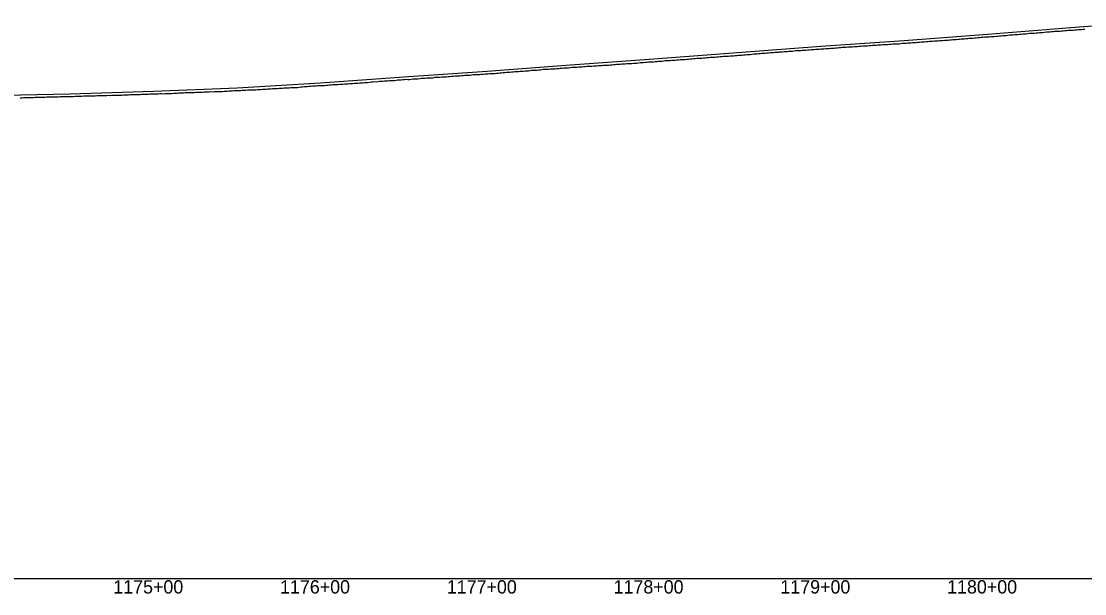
# Model space of a CAD drawing. Extents: x -3793 to 50787, y -1075 to 6138.
# Drawn here: x 4798 to 5436, y 2991 to 3334 of the extents above; entities that cross this region are included whole.
import ezdxf

# ---------------------------------------------------------------- set-up
doc = ezdxf.new("R2010")
doc.units = 0
for name, color, linetype in [('RD_DDB_Profile_EX', 7, 'Continuous'), ('RD_DDB_Profile_PR', 7, 'Continuous'), ('RD_DDB_StaTX', 7, 'Continuous'), ('RD_GPK_Profile_Cell', 7, 'Continuous')]:
    doc.layers.add(name, color=color, linetype=linetype)

msp = doc.modelspace()

# ---------------------------------------------------------------- linework, layer by layer
at = {"layer": 'RD_DDB_Profile_EX'}
for points in [[(5399.49614, 3326.695295), (5400.498925, 3326.74545), (5401.50171, 3326.894475), (5402.494551, 3327.044335), (5403.497336, 3327.09388), (5404.500121, 3327.143755), (5405.502923, 3327.194455), (5406.495747, 3327.2441), (5407.498532, 3327.34299), (5408.501317, 3327.44291), (5409.494158, 3327.54336), (5410.496943, 3327.5933), (5411.499729, 3327.7425), (5412.701449, 3327.842075), (5413.704137, 3327.89162), (5414.707089, 3327.992435), (5415.709777, 3328.042), (5416.702457, 3328.190745), (5417.705406, 3328.290755), (5418.703124, 3328.34026), (5419.695683, 3328.3403), (5420.707625, 3328.392495), (5421.701208, 3328.44165), (5422.693772, 3328.5413), (5423.696115, 3328.640395), (5424.709022, 3328.74031), (5425.70174, 3328.83884), (5426.694314, 3328.889475), (5427.707532, 3328.8914), (5428.699826, 3328.98996), (5429.692404, 3329.090145), (5430.70604, 3329.14105), (5431.708929, 3329.240675), (5432.700363, 3329.28972), (5433.70467, 3329.389965), (5434.707438, 3329.539745), (5435.698451, 3329.58875)], [(5299.37032, 3319.19135), (5300.379265, 3319.292225), (5301.382765, 3319.3914), (5302.374933, 3319.4922), (5303.371578, 3319.49172), (5304.380513, 3319.54257), (5305.367291, 3319.591695), (5306.376171, 3319.643195), (5307.379738, 3319.79209), (5308.381686, 3319.89227), (5309.36848, 3319.842065), (5310.377418, 3319.94321), (5311.374099, 3320.091765), (5312.373076, 3320.092545), (5313.376642, 3320.142085), (5314.378655, 3320.24227), (5315.375357, 3320.390765), (5316.374313, 3320.39257), (5317.373679, 3320.3428), (5318.375967, 3320.49293), (5319.369333, 3320.592085), (5320.371614, 3320.642265), (5321.374929, 3320.64248), (5322.377218, 3320.792635), (5323.370582, 3320.792455), (5324.372864, 3320.793255), (5325.376186, 3320.84318), (5326.368582, 3321.04291), (5327.371832, 3321.092475), (5328.374115, 3321.14328), (5329.367554, 3321.291765), (5330.369768, 3321.34229), (5331.373082, 3321.39182), (5332.375371, 3321.442975), (5333.368803, 3321.492135), (5334.500571, 3321.592295), (5335.502911, 3321.692515), (5336.50618, 3321.79234), (5337.498561, 3321.89249), (5338.500901, 3321.943315), (5339.503246, 3321.99383), (5340.496607, 3322.043845), (5341.498891, 3322.19381), (5342.501231, 3322.244335), (5343.5045, 3322.29411), (5344.496929, 3322.39454), (5345.499221, 3322.544615), (5346.50249, 3322.54435), (5347.50483, 3322.594875), (5348.497211, 3322.69552), (5349.499551, 3322.69637), (5350.50282, 3322.74595), (5351.495236, 3322.84617), (5352.497541, 3322.89665), (5353.50081, 3322.99621), (5354.50315, 3323.14639), (5355.495532, 3323.19684), (5356.497873, 3323.247475), (5357.50114, 3323.247145), (5358.493544, 3323.34745), (5359.495862, 3323.497595), (5360.49913, 3323.597385), (5361.50147, 3323.64791), (5362.493865, 3323.69829), (5363.496193, 3323.748785), (5364.49946, 3323.84847), (5365.5018, 3323.89893), (5366.494182, 3324.0493), (5367.497451, 3324.14899), (5368.499791, 3324.14947), (5369.735653, 3324.32429), (5370.494849, 3324.39967), (5371.651321, 3324.472975), (5372.500497, 3324.59961), (5373.49326, 3324.74914), (5374.496124, 3324.79962), (5375.498908, 3324.84918), (5376.501693, 3324.898785), (5377.494535, 3324.999205), (5378.497319, 3324.99887), (5379.500104, 3325.048545), (5380.554565, 3325.147395), (5381.531356, 3325.197205), (5382.52588, 3325.294685), (5383.512913, 3325.342505), (5384.486257, 3325.44212), (5385.466107, 3325.538335), (5386.438604, 3325.682585), (5387.492474, 3325.79657), (5388.495337, 3325.79714), (5389.498122, 3325.8967), (5390.500907, 3326.046265), (5391.493749, 3326.0969), (5392.496533, 3326.146485), (5393.499318, 3326.246075), (5394.502103, 3326.2959), (5395.494944, 3326.396095), (5396.497729, 3326.495445), (5397.500514, 3326.54501), (5398.493356, 3326.645465), (5399.49614, 3326.695295)], [(5199.961854, 3311.792795), (5200.964116, 3311.89277), (5201.957502, 3311.94217), (5202.959771, 3312.092185), (5203.963104, 3312.14192), (5204.965367, 3312.1428), (5205.958758, 3312.14279), (5206.961021, 3312.2436), (5207.964354, 3312.392545), (5208.957744, 3312.491635), (5209.960008, 3312.591915), (5210.963339, 3312.691695), (5211.955722, 3312.742185), (5212.958994, 3312.791665), (5213.961258, 3312.79254), (5214.964596, 3312.9414), (5215.956972, 3312.991915), (5216.960243, 3313.041375), (5217.962514, 3313.141965), (5218.955961, 3313.24166), (5219.958162, 3313.29224), (5220.961499, 3313.34203), (5221.95495, 3313.391455), (5222.957211, 3313.49169), (5223.960484, 3313.591165), (5224.962749, 3313.592375), (5225.956199, 3313.69182), (5226.958403, 3313.792345), (5227.961733, 3313.89153), (5228.954114, 3313.942005), (5229.957455, 3313.99184), (5230.959653, 3314.09269), (5231.953102, 3314.19216), (5232.95537, 3314.242665), (5233.958636, 3314.292205), (5234.961965, 3314.39175), (5235.954358, 3314.44252), (5236.957691, 3314.641), (5237.959885, 3314.69088), (5238.953345, 3314.78989), (5239.955607, 3314.891865), (5240.958939, 3314.99103), (5241.951262, 3315.041835), (5242.954594, 3315.09172), (5243.956856, 3315.19155), (5244.950248, 3315.24133), (5245.953579, 3315.290855), (5246.955842, 3315.49031), (5247.959181, 3315.590145), (5248.951497, 3315.591355), (5249.954827, 3315.69012), (5250.957098, 3315.691045), (5251.950482, 3315.791615), (5252.378244, 3315.84146), (5253.387707, 3315.941265), (5254.373962, 3315.990315), (5255.383364, 3316.091945), (5256.386932, 3316.14111), (5257.379102, 3316.191215), (5258.37522, 3316.240345), (5259.384611, 3316.29231), (5260.380765, 3316.391135), (5261.380338, 3316.49194), (5262.383836, 3316.64074), (5263.385847, 3316.69129), (5264.372122, 3316.690715), (5265.381585, 3316.79126), (5266.37774, 3316.890025), (5267.387084, 3316.94201), (5268.380813, 3316.99185), (5269.382752, 3317.042335), (5270.378924, 3317.19079), (5271.378489, 3317.24196), (5272.374642, 3317.2415), (5273.383988, 3317.39201), (5274.377717, 3317.441475), (5275.379725, 3317.49233), (5276.3759, 3317.591155), (5277.385236, 3317.741335), (5278.371544, 3317.79039), (5279.380962, 3317.79166), (5280.384458, 3317.891545), (5281.37663, 3317.99163), (5282.372802, 3317.991155), (5283.38214, 3318.04272), (5284.378347, 3318.091935), (5285.377866, 3318.192355), (5286.381435, 3318.291545), (5287.383377, 3318.39136), (5288.369704, 3318.490045), (5289.379113, 3318.541675), (5290.375322, 3318.640465), (5291.384613, 3318.74173), (5292.378339, 3318.74191), (5293.38035, 3318.84205), (5294.37658, 3318.891225), (5295.376018, 3318.94202), (5296.378028, 3318.99285), (5297.374676, 3319.091725), (5298.383543, 3319.14225), (5299.37032, 3319.19135)], [(5100.112843, 3304.447725), (5101.115656, 3304.5482), (5102.118495, 3304.59864), (5103.111302, 3304.74812), (5104.11412, 3304.848405), (5105.116932, 3304.947765), (5106.109761, 3304.94843), (5107.112583, 3304.99895), (5108.115396, 3305.09848), (5109.10822, 3305.19891), (5110.110419, 3305.298415), (5111.113406, 3305.448685), (5112.116394, 3305.499075), (5113.10904, 3305.49877), (5114.112028, 3305.549225), (5115.115015, 3305.649575), (5116.107661, 3305.74917), (5117.110649, 3305.74966), (5118.113298, 3305.79925), (5119.106286, 3305.84968), (5120.239019, 3305.96294), (5121.111919, 3306.049605), (5122.288785, 3306.16834), (5123.107553, 3306.24965), (5124.110585, 3306.249955), (5125.114005, 3306.24955), (5126.106244, 3306.34993), (5127.109664, 3306.49946), (5128.113085, 3306.648905), (5129.105324, 3306.649405), (5130.108744, 3306.69901), (5131.110918, 3306.7495), (5132.104403, 3306.848935), (5133.107824, 3306.89847), (5134.109997, 3306.999025), (5135.113418, 3307.098515), (5136.105658, 3307.14886), (5137.109077, 3307.248485), (5138.112497, 3307.29819), (5139.104736, 3307.298595), (5140.108157, 3307.348165), (5141.111577, 3307.447525), (5142.103816, 3307.547875), (5143.107236, 3307.5975), (5144.10941, 3307.64801), (5145.11283, 3307.64776), (5146.106316, 3307.747135), (5147.108489, 3307.89741), (5148.11191, 3307.946795), (5149.105392, 3307.94621), (5150.107569, 3307.99715), (5151.110989, 3308.096855), (5152.103228, 3308.146865), (5153.106649, 3308.296225), (5154.110065, 3308.395895), (5155.112242, 3308.446575), (5156.105728, 3308.446035), (5157.107902, 3308.546245), (5158.111322, 3308.69591), (5159.104803, 3308.695735), (5160.106981, 3308.74605), (5161.110397, 3308.89482), (5162.103882, 3308.89462), (5163.106061, 3308.895945), (5164.109476, 3308.994455), (5165.101759, 3309.09514), (5166.105135, 3309.095495), (5167.108555, 3309.1946), (5168.110735, 3309.394685), (5169.104215, 3309.4941), (5170.106394, 3309.544655), (5171.109808, 3309.59415), (5171.973568, 3309.693585), (5172.965811, 3309.794295), (5173.969282, 3309.843815), (5174.971399, 3309.94411), (5175.964944, 3309.894045), (5176.967062, 3309.994315), (5177.970539, 3310.093315), (5178.962725, 3310.194285), (5179.966202, 3310.2938), (5180.968313, 3310.343865), (5181.961865, 3310.34455), (5182.963982, 3310.494775), (5183.967453, 3310.64356), (5184.97093, 3310.643055), (5185.963116, 3310.69379), (5186.966593, 3310.793025), (5187.968711, 3310.84409), (5188.962256, 3310.893555), (5189.964373, 3310.99406), (5190.967844, 3311.19221), (5191.960036, 3311.193255), (5192.963514, 3311.243285), (5193.965624, 3311.343565), (5194.969102, 3311.393335), (5195.961287, 3311.39431), (5196.964765, 3311.444145), (5197.968243, 3311.54342), (5198.958515, 3311.69328), (5199.961854, 3311.792795)], [(4999.672387, 3297.188365), (5000.674923, 3297.237305), (5001.677458, 3297.286205), (5002.670676, 3297.38853), (5003.673091, 3297.4881), (5004.675625, 3297.537665), (5005.678717, 3297.58806), (5006.671395, 3297.63769), (5007.6738, 3297.83525), (5008.676884, 3297.93504), (5009.679419, 3298.034515), (5010.671967, 3297.985455), (5011.675051, 3298.03655), (5012.677586, 3298.234705), (5013.670276, 3298.28499), (5014.673218, 3298.38472), (5015.675752, 3298.434215), (5016.678286, 3298.435195), (5017.671527, 3298.535665), (5018.673918, 3298.63447), (5019.676452, 3298.634755), (5020.679535, 3298.68738), (5021.672235, 3298.73629), (5022.675167, 3298.884425), (5023.6777, 3299.03471), (5024.680234, 3299.084255), (5025.673484, 3299.08472), (5026.675865, 3299.23269), (5027.678398, 3299.42976), (5028.671662, 3299.43272), (5029.674199, 3299.33464), (5030.676571, 3299.38504), (5031.679655, 3299.53378), (5032.672874, 3299.6334), (5033.675434, 3299.682955), (5034.678502, 3299.63502), (5035.681062, 3299.73548), (5036.939646, 3299.883385), (5037.942834, 3300.032075), (5038.962561, 3300.133335), (5039.939227, 3300.183), (5040.958235, 3300.23581), (5041.944856, 3300.235405), (5042.938073, 3300.285835), (5043.956628, 3300.336205), (5044.95925, 3300.387325), (5045.936907, 3300.63317), (5046.940095, 3300.635115), (5047.943283, 3300.686255), (5048.9365, 3300.78601), (5049.9533, 3300.88642), (5050.942117, 3300.98457), (5051.935334, 3300.985775), (5052.938522, 3300.98818), (5053.94171, 3301.038555), (5054.9472, 3301.18898), (5055.937355, 3301.33667), (5056.940543, 3301.33772), (5057.943613, 3301.43695), (5058.948364, 3301.53862), (5059.951131, 3301.587575), (5060.942451, 3301.588005), (5061.935782, 3301.639055), (5062.93897, 3301.78947), (5063.952199, 3301.88989), (5064.934624, 3301.93898), (5065.947922, 3301.99042), (5066.940992, 3301.94129), (5067.934209, 3302.189885), (5068.946201, 3302.241665), (5069.939833, 3302.38985), (5070.941822, 3302.39081), (5071.936231, 3302.391245), (5072.947287, 3302.39287), (5073.931883, 3302.541275), (5074.935307, 3302.592105), (5075.938407, 3302.642895), (5076.941587, 3302.74258), (5077.941465, 3302.79374), (5078.937302, 3302.892605), (5079.940411, 3302.943375), (5080.93368, 3302.993855), (5081.936855, 3302.994555), (5082.939978, 3303.144415), (5083.932504, 3303.194295), (5084.935675, 3303.24497), (5085.938802, 3303.394635), (5086.932053, 3303.49516), (5087.934499, 3303.594665), (5088.93763, 3303.6449), (5089.930876, 3303.64565), (5090.934051, 3303.74646), (5091.937193, 3303.896555), (5092.929696, 3303.94613), (5093.932871, 3304.046585), (5095.11873, 3304.097305), (5096.111567, 3304.19761), (5097.114384, 3304.29688), (5098.117193, 3304.347445), (5099.110026, 3304.39813), (5100.112843, 3304.447725)], [(4900.614319, 3291.58755), (4901.617733, 3291.587015), (4902.619901, 3291.637615), (4903.612234, 3291.639435), (4904.614314, 3291.689135), (4905.616482, 3291.78892), (4906.610047, 3291.788695), (4907.612211, 3291.83969), (4908.6143, 3291.93989), (4909.616477, 3291.94083), (4910.610034, 3291.940235), (4911.612198, 3292.0401), (4912.614296, 3291.991385), (4913.616465, 3292.04227), (4914.608764, 3292.14245), (4915.612186, 3292.14162), (4916.614293, 3292.192505), (4917.606581, 3292.193), (4918.608745, 3292.193825), (4919.612174, 3292.24332), (4920.614289, 3292.343625), (4921.606568, 3292.39412), (4922.608732, 3292.49429), (4923.61086, 3292.544725), (4924.604387, 3292.544465), (4925.606556, 3292.64506), (4926.60872, 3292.69598), (4927.610856, 3292.746535), (4928.604376, 3292.745955), (4929.60654, 3292.796365), (4930.608708, 3292.84694), (4931.610853, 3292.897515), (4932.603103, 3292.948085), (4933.606529, 3293.04739), (4934.608694, 3293.04799), (4935.600926, 3293.0985), (4936.60309, 3293.14913), (4937.606518, 3293.14866), (4938.608682, 3293.199245), (4939.600914, 3293.24969), (4940.166205, 3293.278205), (4940.603246, 3293.299775), (4941.605797, 3293.399225), (4942.608872, 3293.449715), (4943.601436, 3293.449285), (4944.603987, 3293.548765), (4945.606538, 3293.64825), (4946.599626, 3293.698795), (4947.602176, 3293.748275), (4948.604727, 3293.847565), (4949.607279, 3293.847125), (4950.599841, 3293.8968), (4951.602917, 3293.99715), (4952.605469, 3294.04647), (4953.607987, 3294.145745), (4954.600584, 3294.145615), (4955.603135, 3294.245075), (4956.60621, 3294.34519), (4957.598774, 3294.345105), (4958.601325, 3294.39479), (4959.603876, 3294.444275), (4960.606953, 3294.4452), (4961.599515, 3294.5443), (4962.602067, 3294.544325), (4963.604855, 3294.59444), (4964.607361, 3294.793385), (4965.60049, 3294.893585), (4966.603059, 3294.99278), (4967.605561, 3295.042595), (4968.598206, 3295.09182), (4969.601262, 3295.142615), (4970.603831, 3295.24248), (4971.606324, 3295.341245), (4972.598978, 3295.440405), (4973.601547, 3295.44071), (4974.604603, 3295.54075), (4975.607087, 3295.64023), (4976.599749, 3295.68979), (4977.67212, 3295.69018), (4978.674657, 3295.789685), (4979.677652, 3295.791025), (4980.670291, 3295.89064), (4981.672833, 3295.989215), (4982.675918, 3296.03966), (4983.678356, 3296.18818), (4984.671004, 3296.238735), (4985.674089, 3296.28918), (4986.676625, 3296.387655), (4987.679054, 3296.388725), (4988.672259, 3296.439725), (4989.674795, 3296.48981), (4990.677332, 3296.588825), (4991.670429, 3296.737685), (4992.672965, 3296.73772), (4993.676049, 3296.788705), (4994.678585, 3296.88823), (4995.671134, 3296.98724), (4996.674219, 3296.987685), (4997.676754, 3297.136605), (4998.679289, 3297.18729), (4999.672387, 3297.188365)], [(4801.227308, 3288.55922), (4802.229392, 3288.51334), (4803.232521, 3288.511115), (4804.23461, 3288.561545), (4805.195872, 3288.60922), (4806.198667, 3288.66068), (4807.20109, 3288.711145), (4808.23223, 3288.710675), (4809.197854, 3288.758375), (4810.1999, 3288.76073), (4811.203064, 3288.76034), (4812.19589, 3288.81074), (4813.236579, 3288.860335), (4814.201873, 3288.85993), (4815.194703, 3288.908435), (4816.19787, 3288.90994), (4817.190697, 3288.90845), (4818.183143, 3288.956995), (4819.185587, 3289.007465), (4820.188003, 3288.9598), (4821.190058, 3289.058475), (4822.182864, 3289.1107), (4823.220695, 3289.1594), (4824.188479, 3289.158955), (4825.190543, 3289.161225), (4826.18334, 3289.16164), (4827.185756, 3289.212125), (4828.188171, 3289.16431), (4829.190278, 3289.21474), (4830.183058, 3289.31348), (4831.185473, 3289.313965), (4832.187888, 3289.362835), (4833.221979, 3289.36492), (4834.183534, 3289.364425), (4835.185949, 3289.460125), (4836.188364, 3289.510675), (4837.190469, 3289.512775), (4838.183224, 3289.51323), (4839.185663, 3289.46675), (4840.188077, 3289.517235), (4841.190199, 3289.566255), (4842.182937, 3289.61669), (4843.185374, 3289.665745), (4844.187508, 3289.76627), (4845.190683, 3289.765815), (4846.183412, 3289.769085), (4847.185827, 3289.77095), (4848.187991, 3289.770025), (4849.19041, 3289.820515), (4850.183122, 3289.86961), (4851.185536, 3289.821415), (4852.187696, 3289.870625), (4853.190134, 3289.92111), (4854.182829, 3289.971545), (4855.186011, 3290.01985), (4856.188179, 3290.022845), (4857.190597, 3290.023335), (4858.183303, 3290.024925), (4859.185717, 3290.073045), (4860.187901, 3290.1224), (4861.19032, 3290.17293), (4862.182989, 3290.223385), (4863.18542, 3290.273895), (4864.187621, 3290.274425), (4865.190039, 3290.324955), (4866.183463, 3290.32442), (4867.185669, 3290.32495), (4868.188103, 3290.375455), (4869.190521, 3290.32699), (4870.183165, 3290.475465), (4871.185387, 3290.525055), (4872.187805, 3290.52657), (4873.180451, 3290.527945), (4874.182864, 3290.627575), (4875.185103, 3290.67813), (4876.188287, 3290.67854), (4877.180909, 3290.678995), (4878.183336, 3290.728655), (4879.185584, 3290.729205), (4880.188001, 3290.77976), (4881.180607, 3290.879445), (4882.18302, 3290.88079), (4883.185296, 3290.832075), (4884.187713, 3290.98188), (4885.180301, 3290.98306), (4886.182714, 3290.983595), (4887.185765, 3291.033125), (4888.188193, 3291.03432), (4889.180773, 3291.18277), (4890.182931, 3291.183345), (4891.185352, 3291.18454), (4892.187774, 3291.235095), (4893.18034, 3291.23557), (4894.182655, 3291.28611), (4895.185077, 3291.386135), (4896.187498, 3291.43671), (4896.615676, 3291.4358), (4897.617736, 3291.436375), (4898.619917, 3291.48644), (4899.612247, 3291.53695), (4900.614319, 3291.58755)], [(4797.234146, 3288.361975), (4798.228088, 3288.411525), (4799.230172, 3288.461955), (4800.233362, 3288.509695), (4801.227308, 3288.55922)]]:
    msp.add_lwpolyline(points, dxfattribs=at)
at = {"layer": 'RD_DDB_Profile_PR'}
msp.add_lwpolyline([(4777.33, 3289.7035), (4827.33, 3290.805), (4877.33, 3292.2865), (4927.33, 3294.3325), (4977.33, 3297.29), (5027.33, 3300.9615), (5077.33, 3304.3625), (5127.33, 3308.1325), (5177.33, 3311.63), (5227.33, 3315.429), (5277.33, 3319.333), (5327.33, 3322.6905), (5377.33, 3326.5825), (5427.33, 3330.4905), (5477.33, 3334.2635)], dxfattribs=at)
at = {"layer": 'RD_GPK_Profile_Cell'}
msp.add_line((1000, 3000), (46549.603806, 3000), dxfattribs=at)

# ---------------------------------------------------------------- texts
at = {"layer": 'RD_DDB_StaTX'}
for s, p in [('1175+00', (4853.125471, 2991)), ('1175+00', (4853.125471, 2991)), ('1176+00', (4953.125471, 2991)), ('1176+00', (4953.125471, 2991)), ('1177+00', (5053.125471, 2991)), ('1177+00', (5053.125471, 2991)), ('1178+00', (5153.125471, 2991)), ('1178+00', (5153.125471, 2991)), ('1179+00', (5253.125471, 2991)), ('1179+00', (5253.125471, 2991)), ('1180+00', (5353.125471, 2991)), ('1180+00', (5353.125471, 2991))]:
    msp.add_text(s, height=8, dxfattribs=at).set_placement(p)

doc.saveas('drawing.dxf')
